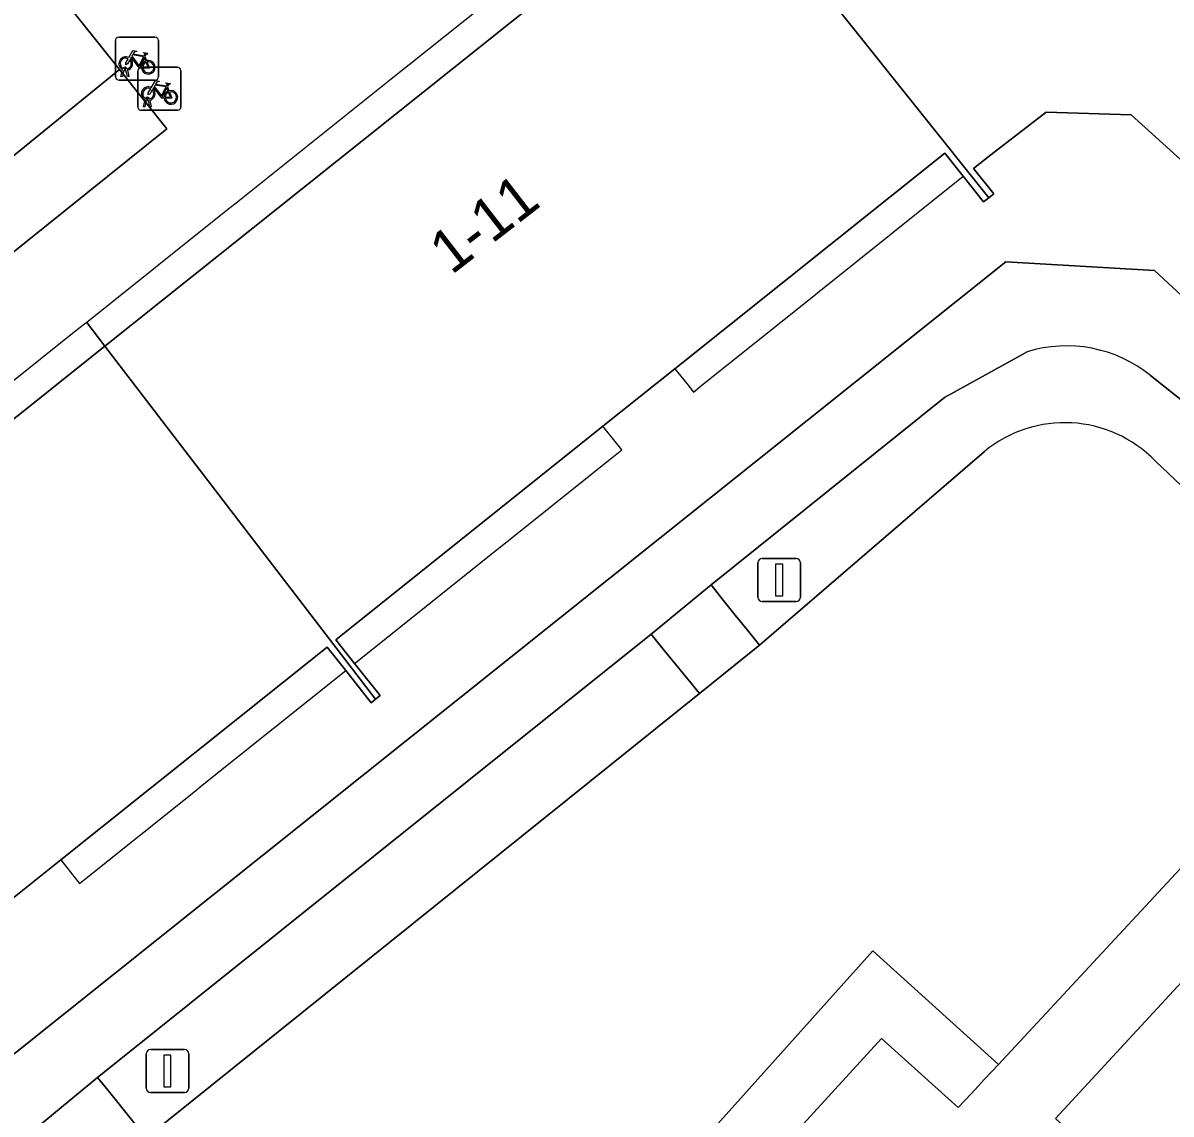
# Model space of a CAD drawing. Extents: x 159039 to 160102, y 381214 to 382524.
# Drawn here: x 159762.05 to 159788.78, y 381905.02 to 381930.4 of the extents above; entities that cross this region are included whole.
import ezdxf

# ---------------------------------------------------------------- set-up
doc = ezdxf.new("R2010")
doc.units = 0
for name, color, linetype in [('IMGEO_Erf', 7, 'Continuous'), ('IMGEO_Fietsenrek', 7, 'Continuous'), ('IMGEO_Groenvoorziening', 7, 'Continuous'), ('IMGEO_Haag', 7, 'Continuous'), ('IMGEO_Lichtmast', 7, 'Continuous'), ('IMGEO_Pand', 7, 'Continuous'), ('IMGEO_Pand_nummerreeks', 7, 'Continuous'), ('IMGEO_Pand_overbouw', 7, 'Continuous'), ('IMGEO_Voetpad_gesloten', 7, 'Continuous'), ('IMGEO_Voetpad_open', 7, 'Continuous')]:
    doc.layers.add(name, color=color, linetype=linetype)

msp = doc.modelspace()

# ---------------------------------------------------------------- linework, layer by layer
at = {"layer": 'IMGEO_Erf'}
for points in [[(159789.077, 381927.157), (159787.852, 381928.261), (159785.87, 381928.33), (159784.585, 381927.333), (159784.177, 381927.017), (159784.649, 381926.423), (159784.538, 381926.335), (159784.414, 381926.237), (159783.938, 381926.836), (159783.51, 381927.374), (159777.229, 381922.357), (159775.555, 381921.02), (159769.335, 381916.051), (159769.774, 381915.501), (159770.368, 381914.758), (159770.259, 381914.669), (159770.16, 381914.588), (159769.567, 381915.336), (159769.136, 381915.881), (159762.934, 381910.93), (159761.262, 381909.595), (159755.029, 381904.618)], [(159742.264, 381890.796), (159784.932, 381924.842), (159788.392, 381924.64), (159815.494, 381899.569), (159823.805, 381908.533), (159823.613, 381908.713), (159823.456, 381908.86), (159816.602, 381901.46)]]:
    msp.add_lwpolyline(points, dxfattribs=at)
at = {"layer": 'IMGEO_Fietsenrek'}
for p, q in [((159764.282, 381930.071), (159765.123, 381930.071)), ((159765.123, 381930.071), (159764.282, 381930.071)), ((159764.207, 381929.146), (159764.207, 381929.987)), ((159764.207, 381929.987), (159764.207, 381929.146)), ((159765.207, 381929.996), (159765.207, 381929.155)), ((159765.207, 381929.155), (159765.207, 381929.996)), ((159764.894, 381929.62), (159764.93, 381929.525)), ((159764.334, 381929.155), (159764.373, 381929.315)), ((159764.403, 381929.303), (159764.368, 381929.155)), ((159764.445, 381929.327), (159764.444, 381929.331)), ((159764.486, 381929.155), (159764.452, 381929.297)), ((159764.476, 381929.338), (159764.477, 381929.331)), ((159764.484, 381929.301), (159764.519, 381929.155)), ((159764.729, 381928.445), (159764.729, 381929.286)), ((159764.729, 381929.286), (159764.729, 381928.445)), ((159764.804, 381929.37), (159765.645, 381929.37)), ((159765.645, 381929.37), (159764.804, 381929.37)), ((159765.729, 381929.295), (159765.729, 381928.454)), ((159765.729, 381928.454), (159765.729, 381929.295)), ((159765.132, 381929.071), (159764.291, 381929.071)), ((159764.291, 381929.071), (159765.132, 381929.071)), ((159764.368, 381929.155), (159764.334, 381929.155)), ((159764.519, 381929.155), (159764.486, 381929.155)), ((159765.416, 381928.919), (159765.452, 381928.824)), ((159764.856, 381928.454), (159764.895, 381928.614)), ((159764.89, 381928.454), (159764.856, 381928.454)), ((159764.925, 381928.602), (159764.89, 381928.454)), ((159764.967, 381928.626), (159764.966, 381928.63)), ((159765.008, 381928.454), (159764.974, 381928.596)), ((159764.998, 381928.637), (159764.999, 381928.63)), ((159765.006, 381928.6), (159765.041, 381928.454)), ((159765.041, 381928.454), (159765.008, 381928.454)), ((159765.654, 381928.37), (159764.813, 381928.37)), ((159764.813, 381928.37), (159765.654, 381928.37))]:
    msp.add_line(p, q, dxfattribs=at)
for points in [[(159764.541, 381929.545), (159764.489, 381929.455), (159764.449, 381929.43), (159764.45, 381929.477), (159764.505, 381929.571)], [(159764.52, 381929.597), (159764.615, 381929.761), (159764.701, 381929.747), (159764.703, 381929.738), (159764.647, 381929.727), (159764.62, 381929.682), (159764.876, 381929.641)], [(159764.816, 381929.353), (159764.766, 381929.353), (159764.575, 381929.604), (159764.556, 381929.572)], [(159764.863, 381929.616), (159764.606, 381929.657), (159764.589, 381929.628), (159764.756, 381929.408), (159764.863, 381929.616)], [(159764.911, 381929.518), (159764.881, 381929.595), (159764.772, 381929.377), (159764.815, 381929.377)], [(159764.876, 381929.641), (159764.901, 381929.69), (159764.895, 381929.694), (159764.872, 381929.698), (159764.86, 381929.705), (159764.859, 381929.708), (159764.861, 381929.713), (159764.956, 381929.698), (159764.958, 381929.688), (159764.948, 381929.675), (159764.936, 381929.669), (159764.922, 381929.675), (159764.894, 381929.62)], [(159764.845, 381929.377), (159764.965, 381929.376), (159764.921, 381929.49)], [(159764.941, 381929.497), (159764.996, 381929.352), (159764.846, 381929.352)], [(159765.042, 381928.896), (159765.137, 381929.06), (159765.223, 381929.046), (159765.225, 381929.037), (159765.169, 381929.026), (159765.142, 381928.981), (159765.398, 381928.94)], [(159765.398, 381928.94), (159765.423, 381928.989), (159765.417, 381928.993), (159765.394, 381928.997), (159765.382, 381929.004), (159765.381, 381929.007), (159765.383, 381929.012), (159765.478, 381928.997), (159765.48, 381928.987), (159765.47, 381928.974), (159765.458, 381928.968), (159765.444, 381928.974), (159765.416, 381928.919)], [(159765.063, 381928.844), (159765.011, 381928.754), (159764.971, 381928.729), (159764.972, 381928.776), (159765.027, 381928.87)], [(159765.338, 381928.652), (159765.288, 381928.652), (159765.097, 381928.903), (159765.078, 381928.871)], [(159765.385, 381928.915), (159765.128, 381928.956), (159765.111, 381928.927), (159765.278, 381928.707), (159765.385, 381928.915)], [(159765.433, 381928.817), (159765.403, 381928.894), (159765.294, 381928.676), (159765.337, 381928.676)], [(159765.367, 381928.676), (159765.487, 381928.675), (159765.443, 381928.789)], [(159765.463, 381928.796), (159765.518, 381928.651), (159765.368, 381928.651)]]:
    msp.add_lwpolyline(points, dxfattribs=at)
for centre, radius, start, end in [((159764.285, 381929.993), 0.0779, 92.4484, 184.2845), ((159764.285, 381929.993), 0.0779, 92.4484, 184.2845), ((159765.129, 381929.993), 0.0779, 2.4484, 94.2845), ((159765.129, 381929.993), 0.0779, 2.4484, 94.2845), ((159764.447, 381929.456), 0.159, 62.6766, 242.1369), ((159764.447, 381929.456), 0.129, 63.3192, 238.903), ((159764.447, 381929.456), 0.129, 283.6043, 43.4302), ((159764.447, 381929.456), 0.159, 283.5766, 46.6042), ((159764.974, 381929.372), 0.159, 113.3408, 178.3217), ((159764.974, 381929.372), 0.159, 187.0065, 105.7708), ((159764.427, 381929.327), 0.0499, 12.8025, 158.6934), ((159764.447, 381929.456), 0.159, 253.9967, 271.7867), ((159764.427, 381929.327), 0.0174, 12.8025, 163.4502), ((159764.447, 381929.456), 0.129, 253.415, 269.0204), ((159764.807, 381929.292), 0.0779, 92.4484, 184.2845), ((159764.807, 381929.292), 0.0779, 92.4484, 184.2845), ((159764.974, 381929.372), 0.129, 113.923, 177.9556), ((159764.974, 381929.372), 0.129, 188.6715, 104.5883), ((159765.651, 381929.292), 0.0779, 2.4484, 94.2845), ((159765.651, 381929.292), 0.0779, 2.4484, 94.2845), ((159764.285, 381929.149), 0.0779, 182.4484, 274.2845), ((159764.285, 381929.149), 0.0779, 182.4484, 274.2845), ((159765.129, 381929.149), 0.0779, 272.4484, 4.2845), ((159765.129, 381929.149), 0.0779, 272.4484, 4.2845), ((159764.969, 381928.755), 0.159, 62.6766, 242.1369), ((159764.969, 381928.755), 0.129, 63.3192, 238.903), ((159764.969, 381928.755), 0.129, 283.6043, 43.4302), ((159764.969, 381928.755), 0.159, 283.5766, 46.6042), ((159765.496, 381928.671), 0.159, 113.3408, 178.3217), ((159765.496, 381928.671), 0.159, 187.0065, 105.7708), ((159765.496, 381928.671), 0.129, 113.923, 177.9556), ((159765.496, 381928.671), 0.129, 188.6715, 104.5883), ((159764.807, 381928.448), 0.0779, 182.4484, 274.2845), ((159764.807, 381928.448), 0.0779, 182.4484, 274.2845), ((159764.949, 381928.626), 0.0499, 12.8025, 158.6934), ((159764.969, 381928.755), 0.159, 253.9967, 271.7867), ((159764.949, 381928.626), 0.0174, 12.8025, 163.4502), ((159764.969, 381928.755), 0.129, 253.415, 269.0204), ((159765.651, 381928.448), 0.0779, 272.4484, 4.2845), ((159765.651, 381928.448), 0.0779, 272.4484, 4.2845)]:
    msp.add_arc(centre, radius, start, end, dxfattribs=at)
at = {"layer": 'IMGEO_Groenvoorziening'}
for points in [[(159762.532, 381931.539), (159752.289, 381922.249), (159753.65, 381920.657), (159764.299, 381929.323)], [(159764.299, 381929.323), (159753.65, 381920.657), (159754.74, 381919.382), (159765.401, 381927.941)], [(159777.8, 381914.8), (159777.527, 381915.135), (159777.243, 381915.484), (159776.959, 381915.833), (159776.675, 381916.182), (159763.792, 381905.872), (159764.074, 381905.521), (159764.355, 381905.17), (159764.636, 381904.819), (159764.923, 381904.461)], [(159812.515, 381897.753), (159804.824, 381904.706), (159803.514, 381905.929), (159794.712, 381914.245), (159786.088, 381904.915), (159792.714, 381898.78), (159785.064, 381890.144), (159784.922, 381890.269), (159784.13, 381889.367), (159784.263, 381889.24), (159780.463, 381884.95), (159777.538, 381887.619), (159767.969, 381877.352), (159782.051, 381864.695)], [(159781.835, 381908.813), (159776.485, 381902.843), (159776.891, 381902.48), (159777.226, 381902.18), (159777.561, 381901.879), (159782.038, 381906.777), (159783.825, 381905.169), (159784.131, 381905.499), (159784.438, 381905.828), (159784.759, 381906.174)]]:
    msp.add_lwpolyline(points, close=True, dxfattribs=at)
for points in [[(159785.428, 381922.753), (159783.504, 381921.685), (159778.072, 381917.327), (159778.354, 381916.976), (159778.635, 381916.625), (159778.917, 381916.274), (159779.198, 381915.924), (159784.425, 381920.428)], [(159788.414, 381920.207), (159793.407, 381915.476), (159793.624, 381915.709), (159793.93, 381916.039), (159794.237, 381916.368), (159794.543, 381916.698), (159790.078, 381920.788), (159788.296, 381922.201)], [(159784.425, 381920.428), (159779.198, 381915.924), (159777.8, 381914.8), (159764.923, 381904.461), (159763.551, 381903.327), (159750.668, 381892.968), (159749.281, 381891.862), (159740.163, 381884.586), (159741.358, 381883.482)], [(159775.631, 381901.89), (159776.485, 381902.843), (159781.835, 381908.813), (159784.759, 381906.174), (159793.407, 381915.476), (159788.414, 381920.207)]]:
    msp.add_lwpolyline(points, dxfattribs=at)
for centre, radius, start, end in [((159786.342, 381919.776), 3.114, 51.1419, 107.0693), ((159786.3, 381918.163), 2.94, 44.0351, 129.6227), ((159786.3, 381918.163), 2.94, 44.0351, 129.6227)]:
    msp.add_arc(centre, radius, start, end, dxfattribs=at)
at = {"layer": 'IMGEO_Haag'}
for points in [[(159764.299, 381929.323), (159753.65, 381920.657), (159754.74, 381919.382), (159765.401, 381927.941)], [(159777.8, 381914.8), (159777.527, 381915.135), (159777.243, 381915.484), (159776.959, 381915.833), (159776.675, 381916.182), (159763.792, 381905.872), (159764.074, 381905.521), (159764.355, 381905.17), (159764.636, 381904.819), (159764.923, 381904.461)], [(159781.835, 381908.813), (159776.485, 381902.843), (159776.891, 381902.48), (159777.226, 381902.18), (159777.561, 381901.879), (159782.038, 381906.777), (159783.825, 381905.169), (159784.131, 381905.499), (159784.438, 381905.828), (159784.759, 381906.174)]]:
    msp.add_lwpolyline(points, close=True, dxfattribs=at)
for points in [[(159785.428, 381922.753), (159783.504, 381921.685), (159778.072, 381917.327), (159778.354, 381916.976), (159778.635, 381916.625), (159778.917, 381916.274), (159779.198, 381915.924), (159784.425, 381920.428)], [(159790.078, 381920.788), (159788.296, 381922.201)], [(159788.414, 381920.207), (159793.407, 381915.476), (159793.624, 381915.709), (159793.93, 381916.039), (159794.237, 381916.368), (159794.543, 381916.698), (159790.078, 381920.788)]]:
    msp.add_lwpolyline(points, dxfattribs=at)
for centre, radius, start, end in [((159786.342, 381919.776), 3.114, 51.1419, 107.0693), ((159786.3, 381918.163), 2.94, 44.0351, 129.6227)]:
    msp.add_arc(centre, radius, start, end, dxfattribs=at)
at = {"layer": 'IMGEO_Lichtmast'}
for p, q in [((159779.16, 381917.043), (159779.16, 381917.843)), ((159779.16, 381917.843), (159779.16, 381917.043)), ((159779.26, 381917.943), (159780.05, 381917.943)), ((159780.05, 381917.943), (159779.26, 381917.943)), ((159780.15, 381917.843), (159780.15, 381917.043)), ((159780.15, 381917.043), (159780.15, 381917.843)), ((159780.05, 381916.943), (159779.26, 381916.943)), ((159779.26, 381916.943), (159780.05, 381916.943)), ((159764.922, 381905.62), (159764.922, 381906.42)), ((159764.922, 381906.42), (159764.922, 381905.62)), ((159765.022, 381906.52), (159765.812, 381906.52)), ((159765.812, 381906.52), (159765.022, 381906.52)), ((159765.912, 381906.42), (159765.912, 381905.62)), ((159765.912, 381905.62), (159765.912, 381906.42)), ((159765.812, 381905.52), (159765.022, 381905.52)), ((159765.022, 381905.52), (159765.812, 381905.52))]:
    msp.add_line(p, q, dxfattribs=at)
for points in [[(159779.58, 381917.818), (159779.73, 381917.818), (159779.73, 381917.068), (159779.58, 381917.068), (159779.58, 381917.818)], [(159765.342, 381906.395), (159765.492, 381906.395), (159765.492, 381905.645), (159765.342, 381905.645), (159765.342, 381906.395)]]:
    msp.add_lwpolyline(points, dxfattribs=at)
for centre, start, end in [((159779.26, 381917.843), 90, 180), ((159779.26, 381917.843), 90, 180), ((159780.05, 381917.843), 0, 90), ((159780.05, 381917.843), 360, 90), ((159779.26, 381917.043), 180, 270), ((159779.26, 381917.043), 180, 270), ((159780.05, 381917.043), 270, 0), ((159780.05, 381917.043), 270, 0), ((159765.022, 381906.42), 90, 180), ((159765.022, 381906.42), 90, 180), ((159765.812, 381906.42), 0, 90), ((159765.812, 381906.42), 360, 90), ((159765.022, 381905.62), 180, 270), ((159765.022, 381905.62), 180, 270), ((159765.812, 381905.62), 270, 0), ((159765.812, 381905.62), 270, 0)]:
    msp.add_arc(centre, 0.1, start, end, dxfattribs=at)
at = {"layer": 'IMGEO_Pand'}
msp.add_lwpolyline([(159789.796, 381936.73), (159788.482, 381936.794), (159788.637, 381939.448), (159787.927, 381940.084), (159786.682, 381940.119), (159785.928, 381939.536), (159785.852, 381938.242), (159785.776, 381936.926), (159784.503, 381936.989), (159783.845, 381937.912), (159778.695, 381933.918), (159777.888, 381934.895), (159777.771, 381934.801), (159784.538, 381926.335), (159784.649, 381926.423), (159784.177, 381927.017), (159784.585, 381927.333), (159785.87, 381928.33), (159787.852, 381928.261), (159789.077, 381927.157)], dxfattribs=at)
for points in [[(159777.771, 381934.801), (159777.66, 381934.711), (159778.111, 381934.176), (159763.963, 381922.882), (159770.259, 381914.669), (159770.368, 381914.758), (159769.774, 381915.501), (159769.335, 381916.051), (159775.555, 381921.02), (159777.229, 381922.357), (159783.51, 381927.374), (159783.938, 381926.836), (159784.414, 381926.237), (159784.538, 381926.335)], [(159770.259, 381914.669), (159763.963, 381922.882), (159749.539, 381911.367), (159755.979, 381903.254), (159756.07, 381903.329), (159755.468, 381904.075), (159755.029, 381904.618), (159761.262, 381909.595), (159762.934, 381910.93), (159769.136, 381915.881), (159769.567, 381915.336), (159770.16, 381914.588)]]:
    msp.add_lwpolyline(points, close=True, dxfattribs=at)
at = {"layer": 'IMGEO_Pand_overbouw'}
for points in [[(159777.66, 381934.711), (159774.238, 381931.98), (159774.05, 381931.83), (159770.623, 381929.093), (159770.429, 381928.939), (159767.013, 381926.212), (159766.816, 381926.055), (159763.538, 381923.437), (159763.963, 381922.882), (159778.111, 381934.176)], [(159777.229, 381922.357), (159777.505, 381922.011), (159777.662, 381921.816), (159777.858, 381921.973), (159780.345, 381923.962), (159780.547, 381924.123), (159783.938, 381926.836), (159783.51, 381927.374)], [(159749.539, 381911.367), (159763.963, 381922.882), (159763.538, 381923.437), (159763.483, 381923.393), (159763.286, 381923.236), (159759.947, 381920.571), (159759.757, 381920.42), (159756.32, 381917.676), (159756.126, 381917.52), (159752.711, 381914.794), (159752.513, 381914.636), (159749.188, 381911.982), (159749.104, 381911.915), (159749.259, 381911.719)], [(159775.555, 381921.02), (159769.335, 381916.051), (159769.774, 381915.501), (159773.102, 381918.162), (159773.282, 381918.305), (159775.8, 381920.318), (159775.993, 381920.472), (159775.837, 381920.668)], [(159762.934, 381910.93), (159763.216, 381910.579), (159763.371, 381910.383), (159763.566, 381910.538), (159766.032, 381912.509), (159766.227, 381912.666), (159769.567, 381915.336), (159769.136, 381915.881)]]:
    msp.add_lwpolyline(points, close=True, dxfattribs=at)
at = {"layer": 'IMGEO_Voetpad_gesloten'}
for points in [[(159788.392, 381924.64), (159784.932, 381924.842), (159742.264, 381890.796), (159743.32, 381889.426), (159748.154, 381893.269), (159749.542, 381894.374), (159762.408, 381904.732), (159763.792, 381905.872), (159776.675, 381916.182), (159778.072, 381917.327), (159783.504, 381921.685), (159785.428, 381922.753)], [(159788.296, 381922.201), (159790.078, 381920.788), (159794.543, 381916.698), (159795.863, 381915.489), (159804.751, 381907.231), (159806.067, 381906.041), (159814.664, 381897.983), (159816.954, 381895.837), (159818.144, 381897.127), (159815.837, 381899.254), (159815.494, 381899.569), (159788.392, 381924.64)]]:
    msp.add_lwpolyline(points, dxfattribs=at)
msp.add_arc((159786.342, 381919.776), 3.114, 51.1419, 107.0693, dxfattribs=at)
at = {"layer": 'IMGEO_Voetpad_open'}
for points in [[(159792.293, 381938.975), (159781.515, 381948.718), (159779.75, 381947.105), (159783.111, 381944.037), (159784.253, 381942.995), (159768.978, 381930.733), (159767.935, 381932.02), (159765.876, 381934.557), (159762.532, 381931.539), (159764.299, 381929.323), (159765.401, 381927.941), (159754.74, 381919.382), (159753.65, 381920.657), (159752.289, 381922.249), (159748.937, 381919.256), (159750.053, 381917.916), (159751.183, 381916.558), (159740.335, 381907.877), (159739.286, 381909.171), (159738.616, 381909.996), (159735.282, 381906.952), (159736.807, 381905.056), (159731.419, 381900.793)], [(159735.226, 381899.94), (159749.539, 381911.367), (159763.963, 381922.882), (159778.111, 381934.176), (159777.66, 381934.711), (159777.771, 381934.801), (159777.888, 381934.895), (159778.695, 381933.918), (159783.845, 381937.912), (159784.503, 381936.989), (159785.776, 381936.926), (159785.852, 381938.242), (159785.928, 381939.536), (159786.682, 381940.119), (159787.927, 381940.084), (159788.637, 381939.448), (159788.482, 381936.794), (159789.796, 381936.73)], [(159786.088, 381904.915), (159794.712, 381914.245), (159794.946, 381914.498), (159795.252, 381914.828), (159795.557, 381915.159), (159795.863, 381915.489), (159794.543, 381916.698), (159794.237, 381916.368), (159793.93, 381916.039), (159793.624, 381915.709), (159793.407, 381915.476), (159784.759, 381906.174), (159784.438, 381905.828), (159784.131, 381905.499), (159783.825, 381905.169), (159782.038, 381906.777), (159777.561, 381901.879)]]:
    msp.add_lwpolyline(points, dxfattribs=at)
for points in [[(159776.675, 381916.182), (159776.959, 381915.833), (159777.243, 381915.484), (159777.527, 381915.135), (159777.8, 381914.8), (159779.198, 381915.924), (159778.917, 381916.274), (159778.635, 381916.625), (159778.354, 381916.976), (159778.072, 381917.327)], [(159763.792, 381905.872), (159762.408, 381904.732), (159762.692, 381904.383), (159762.976, 381904.034), (159763.26, 381903.684), (159763.551, 381903.327), (159764.923, 381904.461), (159764.636, 381904.819), (159764.355, 381905.17), (159764.074, 381905.521)]]:
    msp.add_lwpolyline(points, close=True, dxfattribs=at)

# ---------------------------------------------------------------- texts
at = {"layer": 'IMGEO_Pand_nummerreeks'}
msp.add_text('1-11', height=1, rotation=37.7201, dxfattribs=at).set_placement((159772.027, 381924.525))

doc.saveas('drawing.dxf')
